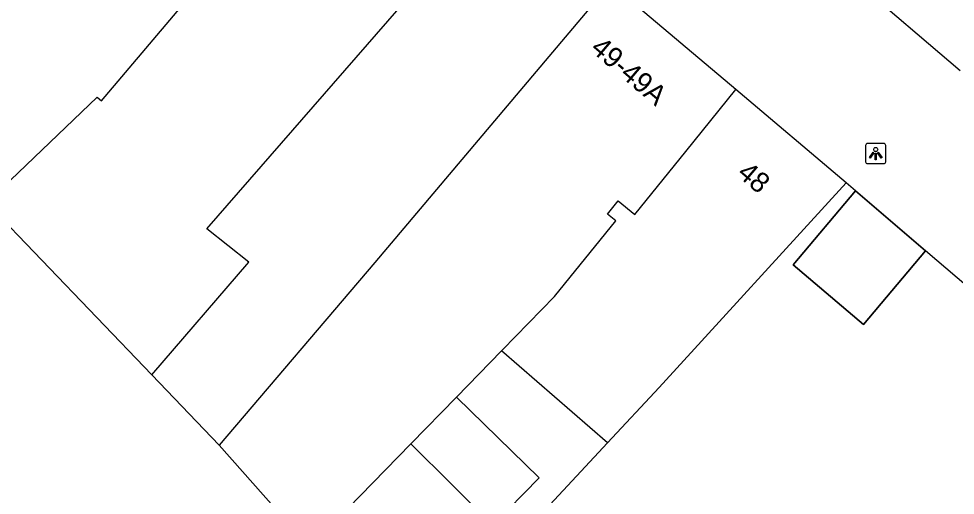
# Model space of a CAD drawing. Extents: x 160379 to 161131, y 383940 to 384849.
# Drawn here: x 160793.3 to 160839.62, y 384670.33 to 384693.88 of the extents above; entities that cross this region are included whole.
import ezdxf

# ---------------------------------------------------------------- set-up
doc = ezdxf.new("R2010")
doc.units = 0
for name, color, linetype in [('IMGEO_Lichtpunt', 7, 'Continuous'), ('IMGEO_Pand', 7, 'Continuous'), ('IMGEO_Pand_nummerreeks', 7, 'Continuous'), ('IMGEO_Pand_overbouw', 7, 'Continuous'), ('IMGEO_Rijbaan_lokaal_open', 7, 'Continuous')]:
    doc.layers.add(name, color=color, linetype=linetype)

msp = doc.modelspace()

# ---------------------------------------------------------------- linework, layer by layer
at = {"layer": 'IMGEO_Lichtpunt'}
for p, q in [((160835.188, 384687.62), (160835.188, 384686.813)), ((160835.188, 384687.62), (160835.188, 384686.813)), ((160836.09, 384687.715), (160835.282, 384687.715)), ((160836.09, 384687.715), (160835.282, 384687.715)), ((160836.184, 384686.813), (160836.184, 384687.62)), ((160836.184, 384686.813), (160836.184, 384687.62)), ((160835.282, 384686.719), (160836.09, 384686.719)), ((160835.282, 384686.719), (160836.09, 384686.719))]:
    msp.add_line(p, q, dxfattribs=at)
for points in [[(160835.562, 384687.284), (160835.601, 384687.256), (160835.413, 384686.994), (160835.375, 384687.021), (160835.562, 384687.284)], [(160835.664, 384687.236), (160835.711, 384687.236), (160835.711, 384686.914), (160835.664, 384686.914), (160835.664, 384687.236)], [(160835.774, 384687.256), (160835.812, 384687.283), (160835.999, 384687.021), (160835.96, 384686.993), (160835.774, 384687.256)]]:
    msp.add_lwpolyline(points, dxfattribs=at)
msp.add_circle((160835.687, 384687.418), 0.0994, dxfattribs=at)
for centre, start, end in [((160835.282, 384687.62), 90, 180), ((160835.282, 384687.62), 90, 180), ((160836.09, 384687.62), 0, 90), ((160836.09, 384687.62), 0, 90), ((160835.282, 384686.813), 180, 270), ((160835.282, 384686.813), 180, 270), ((160836.09, 384686.813), 270, 0), ((160836.09, 384686.813), 270, 360)]:
    msp.add_arc(centre, 0.0946, start, end, dxfattribs=at)
at = {"layer": 'IMGEO_Pand'}
for points in [[(160791.714, 384684.785), (160797.188, 384690.011), (160797.403, 384689.827), (160810.813, 384705.674)], [(160799.885, 384676.274), (160804.679, 384681.851), (160802.606, 384683.502), (160816.812, 384699.809)], [(160822.565, 384695.633), (160810.911, 384681.827), (160803.216, 384672.805)], [(160828.776, 384690.376), (160823.332, 384694.984), (160822.565, 384695.633)], [(160817.184, 384677.466), (160817.225, 384677.508), (160819.808, 384680.157), (160822.838, 384683.897), (160822.43, 384684.227), (160822.954, 384684.874), (160823.778, 384684.207), (160826.297, 384687.317), (160828.776, 384690.376)], [(160834.225, 384685.763), (160828.776, 384690.376)], [(160822.422, 384672.91), (160824.979, 384675.659), (160834.225, 384685.763)], [(160834.692, 384685.368), (160834.225, 384685.763)], [(160838.154, 384682.402), (160835.078, 384678.766), (160831.597, 384681.712), (160834.692, 384685.368)], [(160799.885, 384676.274), (160791.714, 384684.785)], [(160859.01, 384664.631), (160858.822, 384664.786), (160838.154, 384682.402)], [(160817.184, 384677.466), (160814.953, 384675.179)], [(160822.422, 384672.91), (160817.184, 384677.466)], [(160803.216, 384672.805), (160799.885, 384676.274)], [(160814.953, 384675.179), (160819.039, 384671.195), (160816.757, 384668.855), (160812.695, 384672.862)], [(160812.695, 384672.862), (160814.953, 384675.179)], [(160801.53, 384651.456), (160808.825, 384658.296), (160822.422, 384672.91)], [(160812.695, 384672.862), (160807.704, 384667.744), (160803.216, 384672.805)]]:
    msp.add_lwpolyline(points, dxfattribs=at)
at = {"layer": 'IMGEO_Pand_overbouw'}
msp.add_lwpolyline([(160838.154, 384682.402), (160834.692, 384685.368), (160831.597, 384681.712), (160835.078, 384678.766)], close=True, dxfattribs=at)
at = {"layer": 'IMGEO_Rijbaan_lokaal_open'}
for points in [[(160839.867, 384691.302), (160834.611, 384695.805)], [(160834.692, 384685.368), (160838.154, 384682.402)]]:
    msp.add_lwpolyline(points, dxfattribs=at)

# ---------------------------------------------------------------- texts
at = {"layer": 'IMGEO_Pand_nummerreeks'}
for s, p in [('49-49A', (160821.53, 384692.322)), ('48', (160828.782, 384686.149))]:
    msp.add_text(s, height=1, rotation=319.595, dxfattribs=at).set_placement(p)

doc.saveas('drawing.dxf')
